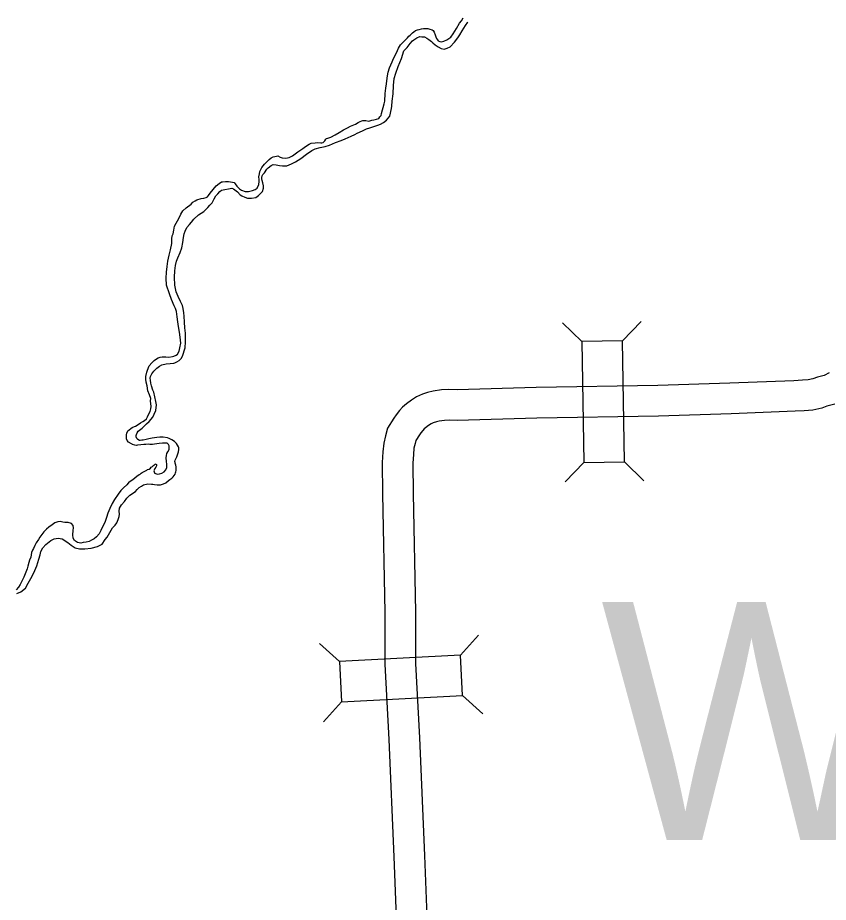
# Model space of a CAD drawing. Extents: x -939622 to -934222, y 1383701 to 1385301.
# Drawn here: x -936064.6 to -936040.78, y 1384473.14 to 1384499.15 of the extents above; entities that cross this region are included whole.
import ezdxf

# ---------------------------------------------------------------- set-up
doc = ezdxf.new("R2010")
doc.units = 0
for name, color, linetype in [('Default', 7, 'Continuous'), ('Level 10', 7, 'Continuous'), ('Level 20', 7, 'Continuous'), ('Level 9', 7, 'Continuous')]:
    doc.layers.add(name, color=color, linetype=linetype)

msp = doc.modelspace()

# ---------------------------------------------------------------- linework, layer by layer
at = {"layer": 'Level 10'}
for points in [[(-936040.75, 1384488.706), (-936040.904, 1384488.629), (-936041.097, 1384488.578), (-936041.229, 1384488.527), (-936041.366, 1384488.496), (-936041.538, 1384488.484), (-936041.79, 1384488.472), (-936043.668, 1384488.397), (-936045.786, 1384488.332), (-936049.364, 1384488.274), (-936051.682, 1384488.207), (-936051.931, 1384488.212), (-936052.142, 1384488.201), (-936052.392, 1384488.169), (-936052.555, 1384488.122), (-936052.707, 1384488.073), (-936052.875, 1384488), (-936053.03, 1384487.901), (-936053.176, 1384487.796), (-936053.29, 1384487.697), (-936053.382, 1384487.592), (-936053.479, 1384487.472), (-936053.545, 1384487.372), (-936053.729, 1384487.079), (-936053.789, 1384486.852), (-936053.842, 1384486.641), (-936053.868, 1384486.378), (-936053.886, 1384486.07), (-936053.876, 1384485.145), (-936053.81, 1384481.655), (-936053.805, 1384480.136), (-936053.691, 1384477.927), (-936053.543, 1384474.474), (-936053.457, 1384472.191)], [(-936040.584, 1384487.782), (-936040.82, 1384487.72), (-936040.965, 1384487.665), (-936041.234, 1384487.603), (-936041.486, 1384487.586), (-936041.75, 1384487.573), (-936043.636, 1384487.498), (-936045.764, 1384487.432), (-936049.344, 1384487.374), (-936051.68, 1384487.306), (-936051.917, 1384487.312), (-936052.06, 1384487.304), (-936052.21, 1384487.285), (-936052.291, 1384487.262), (-936052.388, 1384487.23), (-936052.451, 1384487.203), (-936052.524, 1384487.156), (-936052.617, 1384487.089), (-936052.655, 1384487.056), (-936052.695, 1384487.011), (-936052.752, 1384486.94), (-936052.789, 1384486.885), (-936052.894, 1384486.716), (-936052.918, 1384486.627), (-936052.953, 1384486.486), (-936052.971, 1384486.308), (-936052.986, 1384486.049), (-936052.976, 1384485.159), (-936052.91, 1384481.665), (-936052.905, 1384480.16), (-936052.792, 1384477.969), (-936052.644, 1384474.511), (-936052.558, 1384472.223)]]:
    msp.add_lwpolyline(points, dxfattribs=at)
at = {"layer": 'Level 20'}
for p, q in [((-936048.016, 1384489.628), (-936048.585, 1384490.179)), ((-936046.828, 1384489.647), (-936046.277, 1384490.216)), ((-936047.958, 1384486.064), (-936048.509, 1384485.495)), ((-936046.77, 1384486.084), (-936046.201, 1384485.533)), ((-936051.583, 1384480.4), (-936051.053, 1384480.988)), ((-936055.142, 1384480.218), (-936055.73, 1384480.748)), ((-936051.522, 1384479.214), (-936050.934, 1384478.683)), ((-936055.082, 1384479.031), (-936055.612, 1384478.443))]:
    msp.add_line(p, q, dxfattribs=at)
for points in [[(-936048.016, 1384489.628), (-936047.958, 1384486.064), (-936046.77, 1384486.084), (-936046.828, 1384489.647)], [(-936055.082, 1384479.031), (-936051.522, 1384479.214), (-936051.583, 1384480.4), (-936055.142, 1384480.218)]]:
    msp.add_lwpolyline(points, close=True, dxfattribs=at)
at = {"layer": 'Level 9'}
for points in [[(-936057.496, 1384494.551), (-936057.483, 1384494.62), (-936057.419, 1384494.743), (-936057.345, 1384494.839), (-936057.269, 1384494.917), (-936057.206, 1384494.977), (-936057.145, 1384495.03), (-936057.094, 1384495.053), (-936056.996, 1384495.078), (-936056.951, 1384495.08), (-936056.887, 1384495.049), (-936056.823, 1384495.021), (-936056.715, 1384495.016), (-936056.62, 1384495.038), (-936056.522, 1384495.087), (-936056.362, 1384495.204), (-936056.218, 1384495.303), (-936056.136, 1384495.357), (-936056.031, 1384495.427), (-936055.972, 1384495.457), (-936055.855, 1384495.47), (-936055.781, 1384495.476), (-936055.693, 1384495.464), (-936055.657, 1384495.463), (-936055.616, 1384495.476), (-936055.569, 1384495.529), (-936055.544, 1384495.572), (-936055.527, 1384495.594), (-936055.482, 1384495.608), (-936055.399, 1384495.629), (-936055.273, 1384495.7), (-936055.155, 1384495.77), (-936055.02, 1384495.848), (-936054.905, 1384495.909), (-936054.817, 1384495.952), (-936054.675, 1384496.02), (-936054.59, 1384496.069), (-936054.534, 1384496.095), (-936054.481, 1384496.118), (-936054.457, 1384496.119), (-936054.415, 1384496.12), (-936054.367, 1384496.119), (-936054.276, 1384496.108), (-936054.247, 1384496.118), (-936054.187, 1384496.129), (-936054.128, 1384496.146), (-936054.05, 1384496.164), (-936053.988, 1384496.185), (-936053.951, 1384496.228), (-936053.916, 1384496.269), (-936053.904, 1384496.332), (-936053.827, 1384496.615), (-936053.809, 1384496.691), (-936053.8, 1384496.917), (-936053.778, 1384497.071), (-936053.756, 1384497.198), (-936053.748, 1384497.294), (-936053.729, 1384497.436), (-936053.712, 1384497.548), (-936053.672, 1384497.673), (-936053.598, 1384497.853), (-936053.556, 1384497.948), (-936053.469, 1384498.114), (-936053.403, 1384498.252), (-936053.349, 1384498.347), (-936053.251, 1384498.45), (-936053.144, 1384498.553), (-936053.101, 1384498.603), (-936053.063, 1384498.635), (-936052.996, 1384498.697), (-936052.955, 1384498.732), (-936052.906, 1384498.767), (-936052.846, 1384498.787), (-936052.799, 1384498.801), (-936052.728, 1384498.822), (-936052.677, 1384498.827), (-936052.62, 1384498.826), (-936052.545, 1384498.829), (-936052.49, 1384498.813), (-936052.42, 1384498.791), (-936052.392, 1384498.765), (-936052.358, 1384498.719), (-936052.331, 1384498.641), (-936052.314, 1384498.585), (-936052.29, 1384498.532), (-936052.265, 1384498.494), (-936052.237, 1384498.468), (-936052.194, 1384498.448), (-936052.146, 1384498.441), (-936052.072, 1384498.459), (-936051.989, 1384498.495), (-936051.93, 1384498.53), (-936051.869, 1384498.575), (-936051.803, 1384498.67), (-936051.704, 1384498.831), (-936051.617, 1384498.981), (-936051.56, 1384499.053), (-936051.507, 1384499.146)], [(-936052.956, 1384498.497), (-936052.871, 1384498.555), (-936052.779, 1384498.591), (-936052.719, 1384498.588), (-936052.641, 1384498.584), (-936052.573, 1384498.545), (-936052.518, 1384498.502), (-936052.44, 1384498.445), (-936052.394, 1384498.404), (-936052.326, 1384498.35), (-936052.245, 1384498.287), (-936052.153, 1384498.239), (-936052.069, 1384498.224), (-936051.977, 1384498.249), (-936051.891, 1384498.294), (-936051.761, 1384498.431), (-936051.664, 1384498.555), (-936051.604, 1384498.645), (-936051.534, 1384498.762), (-936051.441, 1384498.919), (-936051.369, 1384499.012), (-936051.368, 1384499.013)], [(-936059.758, 1384490.688), (-936059.81, 1384490.797), (-936059.885, 1384490.947), (-936059.941, 1384491.09), (-936059.981, 1384491.278), (-936059.987, 1384491.521), (-936059.976, 1384491.708), (-936059.955, 1384491.865), (-936059.927, 1384491.983), (-936059.895, 1384492.09), (-936059.819, 1384492.246), (-936059.773, 1384492.38), (-936059.747, 1384492.54), (-936059.725, 1384492.683), (-936059.705, 1384492.789), (-936059.675, 1384492.874), (-936059.628, 1384492.978), (-936059.553, 1384493.068), (-936059.493, 1384493.137), (-936059.421, 1384493.223), (-936059.282, 1384493.349), (-936059.129, 1384493.451), (-936059.008, 1384493.57), (-936058.953, 1384493.635), (-936058.916, 1384493.673), (-936058.884, 1384493.707), (-936058.85, 1384493.765), (-936058.822, 1384493.821), (-936058.771, 1384493.904), (-936058.717, 1384493.966), (-936058.662, 1384494.034), (-936058.604, 1384494.075), (-936058.508, 1384494.091), (-936058.398, 1384494.119), (-936058.303, 1384494.132), (-936058.254, 1384494.119), (-936058.139, 1384494.027), (-936058.058, 1384493.94), (-936058.012, 1384493.909), (-936057.926, 1384493.867), (-936057.844, 1384493.837), (-936057.73, 1384493.838), (-936057.596, 1384493.864), (-936057.517, 1384493.915), (-936057.462, 1384493.978), (-936057.407, 1384494.034), (-936057.378, 1384494.134), (-936057.375, 1384494.203), (-936057.39, 1384494.287), (-936057.414, 1384494.361), (-936057.427, 1384494.409), (-936057.426, 1384494.451), (-936057.41, 1384494.497), (-936057.39, 1384494.537), (-936057.347, 1384494.58), (-936057.273, 1384494.688), (-936057.233, 1384494.735), (-936057.148, 1384494.801), (-936057.086, 1384494.828), (-936057.005, 1384494.822), (-936056.902, 1384494.802), (-936056.814, 1384494.787), (-936056.685, 1384494.786), (-936056.555, 1384494.845), (-936056.432, 1384494.907), (-936056.276, 1384495.006), (-936056.11, 1384495.133), (-936055.955, 1384495.238), (-936055.855, 1384495.29), (-936055.706, 1384495.334), (-936055.563, 1384495.361), (-936055.438, 1384495.399), (-936055.258, 1384495.475), (-936055.096, 1384495.538), (-936054.971, 1384495.588), (-936054.803, 1384495.66), (-936054.694, 1384495.71), (-936054.62, 1384495.755), (-936054.467, 1384495.824), (-936054.343, 1384495.876), (-936054.251, 1384495.91), (-936054.135, 1384495.945), (-936054.014, 1384495.988), (-936053.934, 1384496.018), (-936053.849, 1384496.064), (-936053.761, 1384496.136), (-936053.66, 1384496.248), (-936053.609, 1384496.473), (-936053.603, 1384496.548), (-936053.593, 1384496.687), (-936053.565, 1384496.907), (-936053.556, 1384497.154), (-936053.534, 1384497.36), (-936053.489, 1384497.515), (-936053.418, 1384497.71), (-936053.319, 1384497.942), (-936053.246, 1384498.167), (-936053.154, 1384498.273), (-936053.063, 1384498.388), (-936052.993, 1384498.466), (-936052.956, 1384498.497)], [(-936061.362, 1384486.998), (-936061.229, 1384487.095), (-936061.167, 1384487.122), (-936061.131, 1384487.141), (-936061.087, 1384487.164), (-936060.985, 1384487.231), (-936060.92, 1384487.273), (-936060.867, 1384487.302), (-936060.815, 1384487.355), (-936060.781, 1384487.41), (-936060.74, 1384487.502), (-936060.709, 1384487.566), (-936060.688, 1384487.642), (-936060.676, 1384487.718), (-936060.697, 1384487.885), (-936060.687, 1384487.952), (-936060.724, 1384488.056), (-936060.771, 1384488.174), (-936060.797, 1384488.321), (-936060.819, 1384488.425), (-936060.829, 1384488.515), (-936060.829, 1384488.599), (-936060.798, 1384488.727), (-936060.782, 1384488.781), (-936060.73, 1384488.913), (-936060.655, 1384488.997), (-936060.591, 1384489.065), (-936060.521, 1384489.116), (-936060.465, 1384489.145), (-936060.406, 1384489.169), (-936060.352, 1384489.177), (-936060.241, 1384489.172), (-936060.16, 1384489.169), (-936060.049, 1384489.182), (-936060.011, 1384489.196), (-936059.943, 1384489.225), (-936059.905, 1384489.257), (-936059.851, 1384489.34), (-936059.828, 1384489.44), (-936059.8, 1384489.576), (-936059.822, 1384489.75), (-936059.845, 1384489.9), (-936059.872, 1384490.064), (-936059.893, 1384490.204), (-936059.907, 1384490.348), (-936059.931, 1384490.504), (-936059.961, 1384490.596), (-936059.995, 1384490.679), (-936060.077, 1384490.865), (-936060.14, 1384491.025), (-936060.224, 1384491.28), (-936060.235, 1384491.49), (-936060.224, 1384491.662), (-936060.206, 1384491.831), (-936060.185, 1384491.983), (-936060.144, 1384492.168), (-936060.11, 1384492.319), (-936060.072, 1384492.507), (-936060.063, 1384492.646), (-936060.054, 1384492.73), (-936060.029, 1384492.794), (-936060.009, 1384492.897), (-936059.99, 1384493.015), (-936059.936, 1384493.108), (-936059.863, 1384493.24), (-936059.805, 1384493.365), (-936059.742, 1384493.464), (-936059.644, 1384493.555), (-936059.504, 1384493.665), (-936059.449, 1384493.722), (-936059.384, 1384493.766), (-936059.337, 1384493.792), (-936059.207, 1384493.827), (-936059.123, 1384493.839), (-936059.055, 1384493.86), (-936059.017, 1384493.882), (-936058.988, 1384493.917), (-936058.939, 1384493.982), (-936058.764, 1384494.199), (-936058.677, 1384494.274), (-936058.607, 1384494.316), (-936058.574, 1384494.323), (-936058.487, 1384494.333), (-936058.4, 1384494.333), (-936058.288, 1384494.313), (-936058.24, 1384494.3), (-936058.208, 1384494.262), (-936058.155, 1384494.192), (-936058.077, 1384494.117), (-936058.024, 1384494.076), (-936057.909, 1384494.039), (-936057.81, 1384494.037), (-936057.741, 1384494.051), (-936057.697, 1384494.068), (-936057.62, 1384494.098), (-936057.561, 1384494.136), (-936057.511, 1384494.24), (-936057.497, 1384494.334), (-936057.502, 1384494.391), (-936057.511, 1384494.466), (-936057.496, 1384494.551)], [(-936061.299, 1384485.107), (-936061.137, 1384485.213), (-936061.091, 1384485.278), (-936061.024, 1384485.332), (-936060.963, 1384485.373), (-936060.901, 1384485.415), (-936060.77, 1384485.441), (-936060.668, 1384485.433), (-936060.628, 1384485.428), (-936060.574, 1384485.421), (-936060.499, 1384485.412), (-936060.4, 1384485.41), (-936060.311, 1384485.437), (-936060.24, 1384485.473), (-936060.167, 1384485.536), (-936060.124, 1384485.571), (-936060.065, 1384485.609), (-936060.027, 1384485.647), (-936059.996, 1384485.69), (-936059.973, 1384485.727), (-936059.96, 1384485.766), (-936059.949, 1384485.797), (-936059.941, 1384485.833), (-936059.938, 1384485.894), (-936059.942, 1384485.939), (-936059.953, 1384485.986), (-936059.968, 1384486.052), (-936059.971, 1384486.07), (-936059.975, 1384486.1), (-936059.974, 1384486.139), (-936059.954, 1384486.176), (-936059.92, 1384486.237), (-936059.888, 1384486.319), (-936059.869, 1384486.383), (-936059.859, 1384486.447), (-936059.861, 1384486.495), (-936059.871, 1384486.528), (-936059.897, 1384486.581), (-936059.926, 1384486.622), (-936059.991, 1384486.682), (-936060.065, 1384486.737), (-936060.142, 1384486.773), (-936060.19, 1384486.789), (-936060.32, 1384486.808), (-936060.416, 1384486.811), (-936060.506, 1384486.801), (-936060.572, 1384486.793), (-936060.649, 1384486.781), (-936060.739, 1384486.768), (-936060.825, 1384486.747), (-936060.909, 1384486.729), (-936060.953, 1384486.721), (-936060.995, 1384486.713), (-936061.019, 1384486.715), (-936061.034, 1384486.721), (-936061.078, 1384486.752), (-936061.096, 1384486.77), (-936061.116, 1384486.82), (-936061.118, 1384486.859), (-936061.11, 1384486.892), (-936061.082, 1384486.939), (-936061.056, 1384486.988), (-936060.94, 1384487.082), (-936060.815, 1384487.204), (-936060.734, 1384487.277), (-936060.628, 1384487.398), (-936060.583, 1384487.49), (-936060.536, 1384487.594), (-936060.518, 1384487.763), (-936060.537, 1384487.861), (-936060.563, 1384488.002), (-936060.601, 1384488.139), (-936060.622, 1384488.198), (-936060.665, 1384488.32), (-936060.686, 1384488.403), (-936060.699, 1384488.49), (-936060.701, 1384488.55), (-936060.694, 1384488.592), (-936060.652, 1384488.675), (-936060.592, 1384488.752), (-936060.563, 1384488.784), (-936060.511, 1384488.837), (-936060.429, 1384488.9), (-936060.361, 1384488.939), (-936060.231, 1384488.971), (-936060.114, 1384488.981), (-936060.012, 1384488.985), (-936059.979, 1384488.995), (-936059.917, 1384489.025), (-936059.853, 1384489.066), (-936059.798, 1384489.128), (-936059.755, 1384489.19), (-936059.678, 1384489.437), (-936059.669, 1384489.615), (-936059.67, 1384489.867), (-936059.685, 1384490.032), (-936059.7, 1384490.197), (-936059.71, 1384490.368), (-936059.716, 1384490.464), (-936059.73, 1384490.596), (-936059.758, 1384490.688)], [(-936061.34, 1384486.665), (-936061.377, 1384486.715), (-936061.399, 1384486.766), (-936061.403, 1384486.835), (-936061.399, 1384486.883), (-936061.388, 1384486.931), (-936061.362, 1384486.998)], [(-936061.322, 1384485.495), (-936061.216, 1384485.571), (-936061.1, 1384485.663), (-936061.029, 1384485.714), (-936061, 1384485.727), (-936060.965, 1384485.755), (-936060.936, 1384485.774), (-936060.859, 1384485.813), (-936060.806, 1384485.842), (-936060.78, 1384485.859), (-936060.738, 1384485.875), (-936060.697, 1384485.904), (-936060.671, 1384485.926), (-936060.633, 1384485.954), (-936060.622, 1384485.967), (-936060.598, 1384485.986), (-936060.581, 1384486.004), (-936060.564, 1384486.017), (-936060.546, 1384486.021), (-936060.528, 1384486.024), (-936060.518, 1384486.01), (-936060.518, 1384486.007), (-936060.517, 1384485.974), (-936060.536, 1384485.931), (-936060.565, 1384485.894), (-936060.579, 1384485.869), (-936060.59, 1384485.842), (-936060.592, 1384485.818), (-936060.591, 1384485.794), (-936060.575, 1384485.764), (-936060.572, 1384485.755), (-936060.547, 1384485.741), (-936060.484, 1384485.728), (-936060.433, 1384485.73), (-936060.362, 1384485.757), (-936060.297, 1384485.793), (-936060.242, 1384485.852), (-936060.218, 1384485.919), (-936060.215, 1384486.015), (-936060.221, 1384486.099), (-936060.232, 1384486.21), (-936060.228, 1384486.276), (-936060.212, 1384486.331), (-936060.184, 1384486.386), (-936060.148, 1384486.451), (-936060.149, 1384486.499), (-936060.148, 1384486.529), (-936060.149, 1384486.556), (-936060.168, 1384486.6), (-936060.206, 1384486.635), (-936060.338, 1384486.633), (-936060.439, 1384486.626), (-936060.574, 1384486.603), (-936060.637, 1384486.601), (-936060.712, 1384486.598), (-936060.76, 1384486.605), (-936060.829, 1384486.596), (-936060.886, 1384486.597), (-936060.975, 1384486.591), (-936061.08, 1384486.578), (-936061.107, 1384486.571), (-936061.158, 1384486.578), (-936061.219, 1384486.597), (-936061.231, 1384486.605), (-936061.253, 1384486.616), (-936061.34, 1384486.665)], [(-936061.322, 1384485.495), (-936061.39, 1384485.409), (-936061.484, 1384485.326), (-936061.569, 1384485.242), (-936061.642, 1384485.132), (-936061.749, 1384484.983), (-936061.819, 1384484.864), (-936061.893, 1384484.718), (-936061.947, 1384484.575), (-936061.983, 1384484.448), (-936062.04, 1384484.308), (-936062.095, 1384484.196), (-936062.149, 1384484.068), (-936062.204, 1384483.973), (-936062.277, 1384483.885), (-936062.348, 1384483.82), (-936062.428, 1384483.782), (-936062.499, 1384483.747), (-936062.583, 1384483.727), (-936062.676, 1384483.713), (-936062.744, 1384483.697), (-936062.844, 1384483.712), (-936062.923, 1384483.771), (-936062.964, 1384483.845), (-936062.975, 1384483.941), (-936062.963, 1384484.071), (-936062.959, 1384484.146), (-936062.966, 1384484.215), (-936063.015, 1384484.271), (-936063.118, 1384484.299), (-936063.214, 1384484.303), (-936063.271, 1384484.311), (-936063.35, 1384484.333), (-936063.416, 1384484.328), (-936063.502, 1384484.293), (-936063.588, 1384484.231), (-936063.68, 1384484.166), (-936063.753, 1384484.104), (-936063.83, 1384484.033), (-936063.891, 1384483.954), (-936063.943, 1384483.871), (-936063.99, 1384483.807), (-936064.051, 1384483.706), (-936064.091, 1384483.624), (-936064.131, 1384483.542), (-936064.16, 1384483.493), (-936064.188, 1384483.42), (-936064.196, 1384483.351), (-936064.215, 1384483.284), (-936064.249, 1384483.196), (-936064.272, 1384483.13), (-936064.302, 1384483.024), (-936064.322, 1384482.945), (-936064.359, 1384482.845), (-936064.418, 1384482.699), (-936064.467, 1384482.602), (-936064.525, 1384482.483), (-936064.574, 1384482.398), (-936064.644, 1384482.327)], [(-936064.621, 1384482.219), (-936064.502, 1384482.267), (-936064.369, 1384482.375), (-936064.285, 1384482.516), (-936064.167, 1384482.729), (-936064.089, 1384482.893), (-936064.035, 1384483.033), (-936063.977, 1384483.221), (-936063.941, 1384483.354), (-936063.919, 1384483.448), (-936063.858, 1384483.563), (-936063.767, 1384483.659), (-936063.62, 1384483.779), (-936063.528, 1384483.82), (-936063.405, 1384483.841), (-936063.288, 1384483.826), (-936063.123, 1384483.718), (-936063.028, 1384483.639), (-936062.906, 1384483.558), (-936062.783, 1384483.53), (-936062.623, 1384483.528), (-936062.435, 1384483.547), (-936062.25, 1384483.596), (-936062.119, 1384483.671), (-936062.023, 1384483.803), (-936061.971, 1384483.876), (-936061.809, 1384484.145), (-936061.735, 1384484.222), (-936061.686, 1384484.298), (-936061.649, 1384484.389), (-936061.618, 1384484.477), (-936061.61, 1384484.549), (-936061.615, 1384484.64), (-936061.605, 1384484.724), (-936061.545, 1384484.825), (-936061.463, 1384484.926), (-936061.393, 1384485.015), (-936061.346, 1384485.061), (-936061.299, 1384485.107)]]:
    msp.add_lwpolyline(points, dxfattribs=at)

# ---------------------------------------------------------------- texts
at = {"layer": 'Default'}
msp.add_text('WOODRUFF', height=7, dxfattribs=at).set_placement((-936047.465, 1384474.967))

doc.saveas('drawing.dxf')
